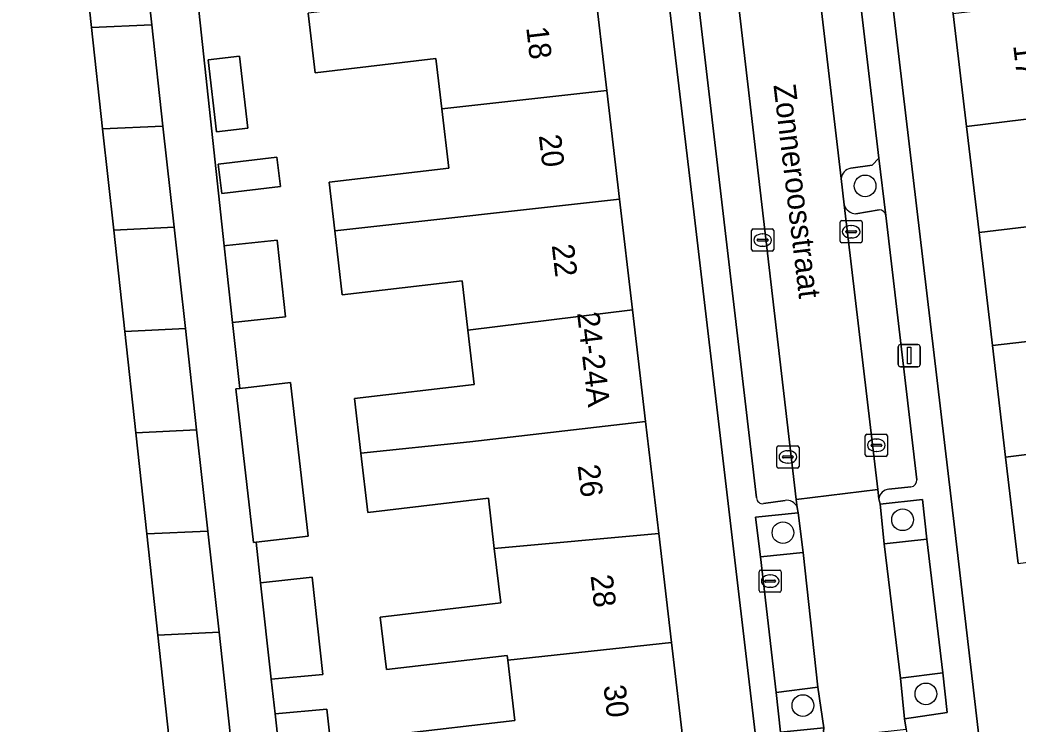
# Model space of a CAD drawing. Extents: x 162250 to 162661, y 380743 to 381606.
# Drawn here: x 162420.44 to 162465.47, y 381036.33 to 381068.12 of the extents above; entities that cross this region are included whole.
import ezdxf

# ---------------------------------------------------------------- set-up
doc = ezdxf.new("R2010")
doc.units = 0
for name, color, linetype in [('IMGEO_Boom', 7, 'Continuous'), ('IMGEO_Brandkraan', 7, 'Continuous'), ('IMGEO_Erf', 7, 'Continuous'), ('IMGEO_Groenvoorziening', 7, 'Continuous'), ('IMGEO_Kolk', 7, 'Continuous'), ('IMGEO_Lichtmast', 7, 'Continuous'), ('IMGEO_Openbare_ruimte_label', 7, 'Continuous'), ('IMGEO_Pand', 7, 'Continuous'), ('IMGEO_Pand_nummerreeks', 7, 'Continuous'), ('IMGEO_Parkeervlak_open', 7, 'Continuous'), ('IMGEO_Rijbaan_lokaal_open', 7, 'Continuous'), ('IMGEO_Voetpad_open', 7, 'Continuous')]:
    doc.layers.add(name, color=color, linetype=linetype)

msp = doc.modelspace()

# ---------------------------------------------------------------- linework, layer by layer
at = {"layer": 'IMGEO_Boom'}
for centre in [(162458.571, 381060.628), (162460.263, 381045.553), (162454.865, 381044.972), (162461.312, 381037.693), (162455.763, 381037.168)]:
    msp.add_circle(centre, 0.489, dxfattribs=at)
at = {"layer": 'IMGEO_Brandkraan'}
for p, q in [((162453.789, 381042.359), (162453.789, 381043.211)), ((162453.864, 381043.285), (162454.716, 381043.285)), ((162454.79, 381043.211), (162454.79, 381042.359)), ((162454.048, 381042.779), (162454.048, 381042.791)), ((162454.486, 381042.742), (162454.088, 381042.742)), ((162454.091, 381042.828), (162454.489, 381042.828)), ((162454.277, 381043.065), (162454.302, 381043.065)), ((162454.532, 381042.791), (162454.532, 381042.779)), ((162454.716, 381042.285), (162453.864, 381042.285)), ((162454.3, 381042.505), (162454.275, 381042.505))]:
    msp.add_line(p, q, dxfattribs=at)
for points in [[(162453.789, 381042.359), (162453.789, 381043.211)], [(162453.864, 381043.285), (162454.716, 381043.285)], [(162454.79, 381043.211), (162454.79, 381042.359)], [(162454.716, 381042.285), (162453.864, 381042.285)]]:
    msp.add_lwpolyline(points, dxfattribs=at)
for centre, radius, start, end in [((162453.866, 381043.209), 0.0765, 91.552, 178.448), ((162453.866, 381043.209), 0.0765, 91.552, 178.448), ((162454.714, 381043.209), 0.0765, 1.552, 88.448), ((162454.714, 381043.209), 0.0765, 1.552, 88.448), ((162454.088, 381042.788), 0.0403, 85.8775, 175.7526), ((162454.085, 381042.778), 0.0366, 178.938, 274.7102), ((162454.489, 381042.785), 0.043, 264.8664, 352.4533), ((162454.493, 381042.79), 0.0386, 1.7309, 96.639), ((162453.866, 381042.361), 0.0765, 181.552, 268.448), ((162453.866, 381042.361), 0.0765, 181.552, 268.448), ((162454.714, 381042.361), 0.0765, 271.552, 358.448), ((162454.714, 381042.361), 0.0765, 271.552, 358.448)]:
    msp.add_arc(centre, radius, start, end, dxfattribs=at)
for centre, major_axis, ratio, start_param, end_param in [((162454.276, 381042.785), (-0.387, 0.002), 0.722429, 4.712389, 7.853982), ((162454.301, 381042.785), (-0.39, 0.002), 0.717154, 1.570796, 4.712389)]:
    msp.add_ellipse(centre, major_axis=major_axis, ratio=ratio, start_param=start_param, end_param=end_param, dxfattribs=at)
at = {"layer": 'IMGEO_Erf'}
for points in [[(162465.473, 381043.58), (162464.907, 381048.38), (162464.312, 381053.418), (162463.71, 381058.519), (162463.144, 381063.31), (162462.543, 381068.404), (162461.968, 381073.281), (162461.397, 381078.111), (162460.795, 381083.216), (162460.216, 381088.123), (162459.616, 381093.204), (162459.036, 381098.119), (162458.446, 381103.113), (162457.866, 381108.03), (162455.21, 381107.834), (162462.62, 381045.107), (162467.864, 381000)], [(162457.834, 381000), (162450.879, 381059.205), (162445.423, 381105.014)], [(162442.256, 381104.637), (162442.854, 381099.538), (162443.415, 381094.753), (162443.98, 381089.943), (162444.584, 381084.793), (162445.165, 381079.841), (162445.754, 381074.817), (162446.326, 381069.944), (162446.912, 381064.945), (162447.489, 381060.029), (162448.075, 381055.028), (162448.666, 381049.988), (162449.259, 381044.932), (162449.836, 381040.015), (162450.423, 381035.011)], [(162427.162, 381035.768), (162426.663, 381040.34), (162426.164, 381044.913), (162425.666, 381049.485), (162425.167, 381054.057), (162424.668, 381058.631), (162424.169, 381063.202), (162423.671, 381067.775), (162423.172, 381072.346), (162422.673, 381076.919), (162422.175, 381081.49), (162421.676, 381086.063), (162421.177, 381090.633), (162420.683, 381095.161), (162412.421, 381094.865)], [(162426.098, 381090.941), (162429.65, 381057.925), (162429.757, 381057.936), (162432.049, 381058.183), (162432.078, 381057.906), (162432.123, 381057.489), (162432.42, 381054.723), (162430.022, 381054.466), (162430.361, 381051.486), (162432.643, 381051.75), (162433.445, 381044.814), (162431.089, 381044.542), (162431.293, 381042.709), (162433.621, 381042.967), (162434.109, 381038.564), (162431.777, 381038.35), (162431.951, 381036.788), (162434.282, 381037.001), (162434.702, 381033.224)], [(162437.335, 381035.853), (162442.769, 381036.491), (162442.45, 381039.214), (162442.425, 381039.428), (162436.975, 381038.788), (162436.696, 381041.161), (162442.128, 381041.799), (162441.84, 381044.253), (162441.573, 381046.525), (162436.136, 381045.887), (162435.822, 381048.565), (162435.532, 381051.033), (162440.937, 381051.667), (162440.649, 381054.117), (162440.387, 381056.347), (162434.982, 381055.713), (162434.643, 381058.596), (162434.385, 381060.793), (162439.781, 381061.426), (162439.467, 381064.106), (162439.2, 381066.38), (162433.763, 381065.742), (162433.448, 381068.428)]]:
    msp.add_lwpolyline(points, dxfattribs=at)
for points in [[(162430.722, 381063.243), (162429.311, 381063.077), (162428.93, 381066.328), (162430.341, 381066.493)], [(162432.187, 381060.603), (162429.541, 381060.292), (162429.386, 381061.614), (162432.032, 381061.925)]]:
    msp.add_lwpolyline(points, close=True, dxfattribs=at)
at = {"layer": 'IMGEO_Groenvoorziening'}
for points in [[(162459.504, 381059.297), (162459.19, 381061.88), (162458.888, 381061.572), (162457.924, 381061.431)], [(162457.488, 381060.958), (162457.625, 381059.774)], [(162458.157, 381059.365), (162459.209, 381059.553)]]:
    msp.add_lwpolyline(points, dxfattribs=at)
for points in [[(162459.245, 381046.26), (162459.433, 381044.469), (162461.352, 381044.679), (162461.162, 381046.471)], [(162453.848, 381043.881), (162455.782, 381044.074), (162455.552, 381045.868), (162453.622, 381045.677)], [(162462.081, 381038.637), (162460.17, 381038.407), (162460.349, 381036.568), (162462.278, 381036.847)], [(162456.712, 381036.155), (162456.436, 381038.001), (162454.559, 381037.756), (162454.751, 381035.962)]]:
    msp.add_lwpolyline(points, close=True, dxfattribs=at)
for centre, radius, start, end in [((162458.019, 381060.906), 0.533, 100.2407, 174.4211), ((162458.203, 381059.975), 0.612, 199.1899, 265.7041), ((162459.206, 381059.252), 0.301, 8.6164, 89.4809)]:
    msp.add_arc(centre, radius, start, end, dxfattribs=at)
at = {"layer": 'IMGEO_Kolk'}
for p, q in [((162457.441, 381058.135), (162457.441, 381058.987)), ((162457.516, 381059.061), (162458.368, 381059.061)), ((162458.442, 381058.987), (162458.442, 381058.135)), ((162453.448, 381057.758), (162453.448, 381058.61)), ((162453.523, 381058.684), (162454.375, 381058.684)), ((162453.936, 381058.464), (162453.961, 381058.464)), ((162454.449, 381058.61), (162454.449, 381057.758)), ((162457.7, 381058.555), (162457.7, 381058.567)), ((162458.138, 381058.518), (162457.74, 381058.518)), ((162457.743, 381058.604), (162458.141, 381058.604)), ((162457.929, 381058.841), (162457.954, 381058.841)), ((162458.184, 381058.567), (162458.184, 381058.555)), ((162453.707, 381058.178), (162453.707, 381058.19)), ((162454.145, 381058.141), (162453.747, 381058.141)), ((162453.75, 381058.227), (162454.148, 381058.227)), ((162454.191, 381058.19), (162454.191, 381058.178)), ((162458.368, 381058.061), (162457.516, 381058.061)), ((162457.952, 381058.281), (162457.927, 381058.281)), ((162454.375, 381057.684), (162453.523, 381057.684)), ((162453.959, 381057.904), (162453.934, 381057.904)), ((162458.578, 381048.492), (162458.578, 381049.344)), ((162458.653, 381049.418), (162459.505, 381049.418)), ((162459.066, 381049.198), (162459.091, 381049.198)), ((162459.579, 381049.344), (162459.579, 381048.492)), ((162454.587, 381047.965), (162454.587, 381048.817)), ((162454.662, 381048.891), (162455.514, 381048.891)), ((162455.075, 381048.671), (162455.1, 381048.671)), ((162455.588, 381048.817), (162455.588, 381047.965)), ((162458.837, 381048.912), (162458.837, 381048.924)), ((162459.275, 381048.875), (162458.877, 381048.875)), ((162458.88, 381048.961), (162459.278, 381048.961)), ((162459.089, 381048.638), (162459.064, 381048.638)), ((162459.321, 381048.924), (162459.321, 381048.912)), ((162454.846, 381048.385), (162454.846, 381048.397)), ((162455.284, 381048.348), (162454.886, 381048.348)), ((162454.889, 381048.434), (162455.287, 381048.434)), ((162455.098, 381048.111), (162455.073, 381048.111)), ((162455.33, 381048.397), (162455.33, 381048.385)), ((162459.505, 381048.418), (162458.653, 381048.418)), ((162455.514, 381047.891), (162454.662, 381047.891))]:
    msp.add_line(p, q, dxfattribs=at)
for points in [[(162457.441, 381058.135), (162457.441, 381058.987)], [(162457.516, 381059.061), (162458.368, 381059.061)], [(162458.442, 381058.987), (162458.442, 381058.135)], [(162453.448, 381057.758), (162453.448, 381058.61)], [(162453.523, 381058.684), (162454.375, 381058.684)], [(162454.449, 381058.61), (162454.449, 381057.758)], [(162458.368, 381058.061), (162457.516, 381058.061)], [(162454.375, 381057.684), (162453.523, 381057.684)], [(162458.578, 381048.492), (162458.578, 381049.344)], [(162458.653, 381049.418), (162459.505, 381049.418)], [(162459.579, 381049.344), (162459.579, 381048.492)], [(162454.587, 381047.965), (162454.587, 381048.817)], [(162454.662, 381048.891), (162455.514, 381048.891)], [(162455.588, 381048.817), (162455.588, 381047.965)], [(162459.505, 381048.418), (162458.653, 381048.418)], [(162455.514, 381047.891), (162454.662, 381047.891)]]:
    msp.add_lwpolyline(points, dxfattribs=at)
for centre, radius, start, end in [((162457.518, 381058.985), 0.0765, 91.552, 178.448), ((162457.518, 381058.985), 0.0765, 91.552, 178.448), ((162458.366, 381058.985), 0.0765, 1.552, 88.448), ((162458.366, 381058.985), 0.0765, 1.552, 88.448), ((162453.525, 381058.608), 0.0765, 91.552, 178.448), ((162453.525, 381058.608), 0.0765, 91.552, 178.448), ((162454.373, 381058.608), 0.0765, 1.552, 88.448), ((162454.373, 381058.608), 0.0765, 1.552, 88.448), ((162457.74, 381058.564), 0.0403, 85.8775, 175.7526), ((162457.737, 381058.554), 0.0366, 178.938, 274.7102), ((162458.141, 381058.561), 0.043, 264.8664, 352.4533), ((162458.145, 381058.566), 0.0386, 1.7309, 96.639), ((162453.747, 381058.187), 0.0403, 85.8775, 175.7526), ((162453.744, 381058.177), 0.0366, 178.938, 274.7102), ((162454.148, 381058.184), 0.043, 264.8664, 352.4533), ((162454.152, 381058.189), 0.0386, 1.7309, 96.639), ((162457.518, 381058.137), 0.0765, 181.552, 268.448), ((162457.518, 381058.137), 0.0765, 181.552, 268.448), ((162458.366, 381058.137), 0.0765, 271.552, 358.448), ((162458.366, 381058.137), 0.0765, 271.552, 358.448), ((162453.525, 381057.76), 0.0765, 181.552, 268.448), ((162453.525, 381057.76), 0.0765, 181.552, 268.448), ((162454.373, 381057.76), 0.0765, 271.552, 358.448), ((162454.373, 381057.76), 0.0765, 271.552, 358.448), ((162458.655, 381049.342), 0.0765, 91.552, 178.448), ((162458.655, 381049.342), 0.0765, 91.552, 178.448), ((162459.503, 381049.342), 0.0765, 1.552, 88.448), ((162459.503, 381049.342), 0.0765, 1.552, 88.448), ((162454.664, 381048.815), 0.0765, 91.552, 178.448), ((162454.664, 381048.815), 0.0765, 91.552, 178.448), ((162455.512, 381048.815), 0.0765, 1.552, 88.448), ((162455.512, 381048.815), 0.0765, 1.552, 88.448), ((162458.877, 381048.921), 0.0403, 85.8775, 175.7526), ((162458.874, 381048.911), 0.0366, 178.938, 274.7102), ((162459.278, 381048.918), 0.043, 264.8664, 352.4533), ((162459.282, 381048.923), 0.0386, 1.7309, 96.639), ((162454.886, 381048.394), 0.0403, 85.8775, 175.7526), ((162454.883, 381048.384), 0.0366, 178.938, 274.7102), ((162455.287, 381048.391), 0.043, 264.8664, 352.4533), ((162455.291, 381048.396), 0.0386, 1.7309, 96.639), ((162458.655, 381048.494), 0.0765, 181.552, 268.448), ((162458.655, 381048.494), 0.0765, 181.552, 268.448), ((162459.503, 381048.494), 0.0765, 271.552, 358.448), ((162459.503, 381048.494), 0.0765, 271.552, 358.448), ((162454.664, 381047.967), 0.0765, 181.552, 268.448), ((162454.664, 381047.967), 0.0765, 181.552, 268.448), ((162455.512, 381047.967), 0.0765, 271.552, 358.448), ((162455.512, 381047.967), 0.0765, 271.552, 358.448)]:
    msp.add_arc(centre, radius, start, end, dxfattribs=at)
for centre, major_axis, ratio, start_param, end_param in [((162453.935, 381058.184), (-0.387, 0.002), 0.722429, 4.712389, 7.853982), ((162453.96, 381058.184), (-0.39, 0.002), 0.717154, 1.570796, 4.712389), ((162457.928, 381058.561), (-0.387, 0.002), 0.722429, 4.712389, 7.853982), ((162457.953, 381058.561), (-0.39, 0.002), 0.717154, 1.570796, 4.712389), ((162459.065, 381048.918), (-0.387, 0.002), 0.722429, 4.712389, 7.853982), ((162459.09, 381048.918), (-0.39, 0.002), 0.717154, 1.570796, 4.712389), ((162455.074, 381048.391), (-0.387, 0.002), 0.722429, 4.712389, 7.853982), ((162455.099, 381048.391), (-0.39, 0.002), 0.717154, 1.570796, 4.712389)]:
    msp.add_ellipse(centre, major_axis=major_axis, ratio=ratio, start_param=start_param, end_param=end_param, dxfattribs=at)
at = {"layer": 'IMGEO_Lichtmast'}
for p, q in [((162460.065, 381052.566), (162460.065, 381053.366)), ((162460.065, 381053.366), (162460.065, 381052.566)), ((162460.165, 381053.466), (162460.955, 381053.466)), ((162460.955, 381053.466), (162460.165, 381053.466)), ((162461.055, 381053.366), (162461.055, 381052.566)), ((162461.055, 381052.566), (162461.055, 381053.366)), ((162460.955, 381052.466), (162460.165, 381052.466)), ((162460.165, 381052.466), (162460.955, 381052.466))]:
    msp.add_line(p, q, dxfattribs=at)
msp.add_lwpolyline([(162460.485, 381053.341), (162460.635, 381053.341), (162460.635, 381052.591), (162460.485, 381052.591), (162460.485, 381053.341)], dxfattribs=at)
for centre, start, end in [((162460.165, 381053.366), 90, 180), ((162460.165, 381053.366), 90, 180), ((162460.955, 381053.366), 0, 90), ((162460.955, 381053.366), 360, 90), ((162460.165, 381052.566), 180, 270), ((162460.165, 381052.566), 180, 270), ((162460.955, 381052.566), 270, 0), ((162460.955, 381052.566), 270, 0)]:
    msp.add_arc(centre, 0.1, start, end, dxfattribs=at)
at = {"layer": 'IMGEO_Pand'}
for points in [[(162423.671, 381067.775), (162426.385, 381067.905), (162425.879, 381072.476), (162423.172, 381072.346)], [(162439.467, 381064.106), (162446.912, 381064.945), (162446.326, 381069.944), (162433.448, 381068.428), (162433.763, 381065.742), (162439.2, 381066.38)], [(162475.828, 381067.352), (162470.34, 381066.703), (162470.034, 381069.296), (162462.543, 381068.404), (162463.144, 381063.31), (162476.118, 381064.904), (162475.918, 381066.591)], [(162423.671, 381067.775), (162424.169, 381063.202), (162426.89, 381063.333), (162426.385, 381067.905)], [(162428.93, 381066.328), (162429.311, 381063.077), (162430.722, 381063.243), (162430.341, 381066.493)], [(162439.467, 381064.106), (162439.781, 381061.426), (162434.385, 381060.793), (162434.643, 381058.596), (162447.489, 381060.029), (162446.912, 381064.945)], [(162471.133, 381059.41), (162470.858, 381061.733), (162476.415, 381062.39), (162476.118, 381064.904), (162463.144, 381063.31), (162463.71, 381058.519)], [(162424.668, 381058.631), (162427.396, 381058.762), (162426.89, 381063.333), (162424.169, 381063.202)], [(162429.386, 381061.614), (162429.541, 381060.292), (162432.187, 381060.603), (162432.032, 381061.925)], [(162434.643, 381058.596), (162434.982, 381055.713), (162440.387, 381056.347), (162440.649, 381054.117), (162448.075, 381055.028), (162447.489, 381060.029)], [(162471.133, 381059.41), (162463.71, 381058.519), (162464.312, 381053.418), (162477.343, 381054.906), (162477.049, 381057.391), (162471.45, 381056.729)], [(162425.167, 381054.057), (162427.902, 381054.188), (162427.396, 381058.762), (162424.668, 381058.631)], [(162429.65, 381057.925), (162429.68, 381057.648), (162429.725, 381057.231), (162429.752, 381056.977), (162429.771, 381056.807), (162430.022, 381054.466), (162432.42, 381054.723), (162432.123, 381057.489), (162432.078, 381057.906), (162432.049, 381058.183), (162429.757, 381057.936)], [(162448.075, 381055.028), (162440.649, 381054.117), (162440.937, 381051.667), (162435.532, 381051.033), (162435.822, 381048.565), (162440.74, 381049.079), (162448.666, 381049.988)], [(162472.344, 381049.317), (162472.059, 381051.735), (162477.64, 381052.395), (162477.343, 381054.906), (162464.312, 381053.418), (162464.907, 381048.38)], [(162425.167, 381054.057), (162425.666, 381049.485), (162428.408, 381049.616), (162427.902, 381054.188)], [(162432.643, 381051.75), (162430.361, 381051.486), (162430.172, 381051.464), (162430.974, 381044.529), (162431.089, 381044.542), (162433.445, 381044.814)], [(162441.84, 381044.253), (162449.259, 381044.932), (162448.666, 381049.988), (162440.74, 381049.079), (162435.822, 381048.565), (162436.136, 381045.887), (162441.573, 381046.525)], [(162428.408, 381049.616), (162425.666, 381049.485), (162426.164, 381044.913), (162428.913, 381045.045)], [(162465.473, 381043.58), (162472.893, 381044.568), (162478.475, 381045.317), (162481.983, 381045.732), (162481.696, 381048.158), (162478.188, 381047.744), (162472.608, 381047.085), (162472.344, 381049.317), (162464.907, 381048.38)], [(162429.419, 381040.472), (162428.913, 381045.045), (162426.164, 381044.913), (162426.663, 381040.34)], [(162441.84, 381044.253), (162442.128, 381041.799), (162436.696, 381041.161), (162436.975, 381038.788), (162442.425, 381039.428), (162442.45, 381039.214), (162449.836, 381040.015), (162449.259, 381044.932)], [(162434.109, 381038.564), (162433.621, 381042.967), (162431.293, 381042.709), (162431.777, 381038.35)], [(162429.925, 381035.901), (162429.419, 381040.472), (162426.663, 381040.34), (162427.162, 381035.768)], [(162437.605, 381033.554), (162450.423, 381035.011), (162449.836, 381040.015), (162442.45, 381039.214), (162442.769, 381036.491), (162437.335, 381035.853)], [(162431.951, 381036.788), (162432.376, 381032.96), (162434.702, 381033.224), (162434.282, 381037.001)]]:
    msp.add_lwpolyline(points, close=True, dxfattribs=at)
at = {"layer": 'IMGEO_Parkeervlak_open'}
for points in [[(162454.647, 381085.239), (162457.488, 381060.958)], [(162457.924, 381061.431), (162458.888, 381061.572), (162459.19, 381061.88), (162456.488, 381084.828)], [(162455.508, 381046.116), (162455.466, 381046.471), (162452.689, 381070.28)], [(162450.994, 381069.409), (162453.668, 381046.538)], [(162457.625, 381059.774), (162459.14, 381046.922), (162459.189, 381046.496)], [(162459.209, 381059.553), (162458.157, 381059.365)], [(162460.897, 381047.359), (162459.504, 381059.297)], [(162459.644, 381046.934), (162460.641, 381047.035)], [(162453.984, 381046.282), (162454.958, 381046.432)]]:
    msp.add_lwpolyline(points, dxfattribs=at)
for points in [[(162460.17, 381038.407), (162462.081, 381038.637), (162461.352, 381044.679), (162459.433, 381044.469)], [(162455.782, 381044.074), (162453.848, 381043.881), (162454.559, 381037.756), (162456.436, 381038.001)]]:
    msp.add_lwpolyline(points, close=True, dxfattribs=at)
for centre, radius, start, end in [((162458.019, 381060.906), 0.533, 100.2407, 174.4211), ((162458.203, 381059.975), 0.612, 199.1899, 265.7041), ((162459.206, 381059.252), 0.301, 8.6164, 89.4809), ((162460.595, 381047.335), 0.303, 278.7417, 4.6321), ((162459.693, 381046.428), 0.508, 95.5086, 172.3102), ((162453.947, 381046.56), 0.28, 184.4425, 277.5338), ((162455.029, 381045.919), 0.518, 22.3791, 97.8622)]:
    msp.add_arc(centre, radius, start, end, dxfattribs=at)
at = {"layer": 'IMGEO_Rijbaan_lokaal_open'}
for points in [[(162455.466, 381046.471), (162459.14, 381046.922), (162457.625, 381059.774), (162457.488, 381060.958), (162454.647, 381085.239), (162454.497, 381086.417), (162451.771, 381109.645), (162451.613, 381110.94), (162450.271, 381122.166), (162446.621, 381121.794), (162446.81, 381120.142), (162449.542, 381096.926), (162449.689, 381095.749), (162452.539, 381071.475), (162452.689, 381070.28)], [(162455.508, 381046.116), (162455.552, 381045.868), (162455.782, 381044.074), (162456.436, 381038.001), (162456.712, 381036.155), (162456.698, 381035.997), (162456.733, 381035.695), (162460.418, 381036.093), (162460.349, 381036.568), (162460.17, 381038.407), (162459.433, 381044.469), (162459.245, 381046.26), (162459.189, 381046.496), (162459.14, 381046.922), (162455.466, 381046.471)]]:
    msp.add_lwpolyline(points, close=True, dxfattribs=at)
at = {"layer": 'IMGEO_Voetpad_open'}
for points in [[(162448.012, 381094.82), (162447.671, 381097.419), (162445.147, 381119.325), (162444.787, 381121.617), (162446.621, 381121.794), (162446.181, 381124.863), (162443.007, 381124.274), (162443.348, 381122.437), (162445.298, 381106.063), (162445.423, 381105.014), (162450.879, 381059.205), (162457.834, 381000), (162460.106, 380980.583), (162460.3, 380978.923), (162460.973, 380973.177), (162462.017, 380963.112), (162463.931, 380963.326), (162465.132, 380963.42), (162465.07, 380964.466), (162464.578, 380964.604), (162463.577, 380964.503)], [(162452.123, 381121.691), (162453.319, 381111.75), (162453.62, 381109.192), (162456.195, 381087.318), (162456.488, 381084.828), (162459.19, 381061.88), (162459.504, 381059.297), (162460.897, 381047.359)], [(162462.351, 381035.014), (162465.026, 381012.162), (162465.322, 381009.581), (162467.991, 380986.747), (162468.323, 380984.109), (162470.398, 380966.255), (162470.699, 380963.849), (162471.572, 380963.846), (162471.135, 380971.612), (162469.897, 380982.357), (162469.785, 380983.331), (162467.864, 381000), (162462.62, 381045.107), (162455.21, 381107.834)], [(162432.376, 381032.96), (162431.951, 381036.788), (162431.777, 381038.35), (162431.293, 381042.709), (162431.089, 381044.542), (162430.974, 381044.529), (162430.172, 381051.464), (162430.361, 381051.486), (162430.022, 381054.466), (162429.771, 381056.807), (162429.752, 381056.977), (162429.725, 381057.231), (162429.68, 381057.648), (162429.65, 381057.925), (162426.098, 381090.941), (162424.979, 381101.344), (162434.792, 381103.761)], [(162412.421, 381094.865), (162420.683, 381095.161), (162423.364, 381095.214), (162423.856, 381090.762), (162424.362, 381086.193), (162424.868, 381081.619), (162425.373, 381077.048), (162425.879, 381072.476), (162426.385, 381067.905), (162426.89, 381063.333), (162427.396, 381058.762), (162427.902, 381054.188), (162428.408, 381049.616), (162428.913, 381045.045), (162429.419, 381040.472), (162429.925, 381035.901)], [(162453.668, 381046.538), (162450.994, 381069.409), (162450.737, 381071.94), (162448.012, 381094.82)], [(162460.641, 381047.035), (162459.644, 381046.934)], [(162454.958, 381046.432), (162453.984, 381046.282)], [(162459.189, 381046.496), (162459.245, 381046.26), (162461.162, 381046.471), (162461.352, 381044.679), (162462.081, 381038.637), (162462.278, 381036.847), (162460.349, 381036.568), (162460.418, 381036.093), (162460.5, 381035.516)], [(162456.698, 381035.997), (162456.712, 381036.155), (162454.751, 381035.962), (162454.559, 381037.756), (162453.848, 381043.881), (162453.622, 381045.677), (162455.552, 381045.868), (162455.508, 381046.116)]]:
    msp.add_lwpolyline(points, dxfattribs=at)
for centre, radius, start, end in [((162460.595, 381047.335), 0.303, 278.7417, 4.6321), ((162459.693, 381046.428), 0.508, 95.5086, 172.3102), ((162453.947, 381046.56), 0.28, 184.4425, 277.5338), ((162455.029, 381045.919), 0.518, 22.3791, 97.8622)]:
    msp.add_arc(centre, radius, start, end, dxfattribs=at)

# ---------------------------------------------------------------- texts
at = {"layer": 'IMGEO_Openbare_ruimte_label'}
msp.add_text('Zonneroosstraat', height=1, rotation=276.8337, dxfattribs=at).set_placement((162454.434, 381065.18))
at = {"layer": 'IMGEO_Pand_nummerreeks'}
for s, rotation, p in [('18', 276.6903, (162443.277, 381067.777)), ('17', 276.732, (162465.249, 381066.972)), ('20', 276.6903, (162443.848, 381062.906)), ('22', 276.6903, (162444.43, 381057.951)), ('24-24A', 276.6862, (162445.574, 381054.895)), ('26', 276.6899, (162445.596, 381048.005)), ('28', 276.6899, (162446.18, 381043.027)), ('30', 276.6899, (162446.763, 381038.052))]:
    msp.add_text(s, height=1, rotation=rotation, dxfattribs=at).set_placement(p)

doc.saveas('drawing.dxf')
